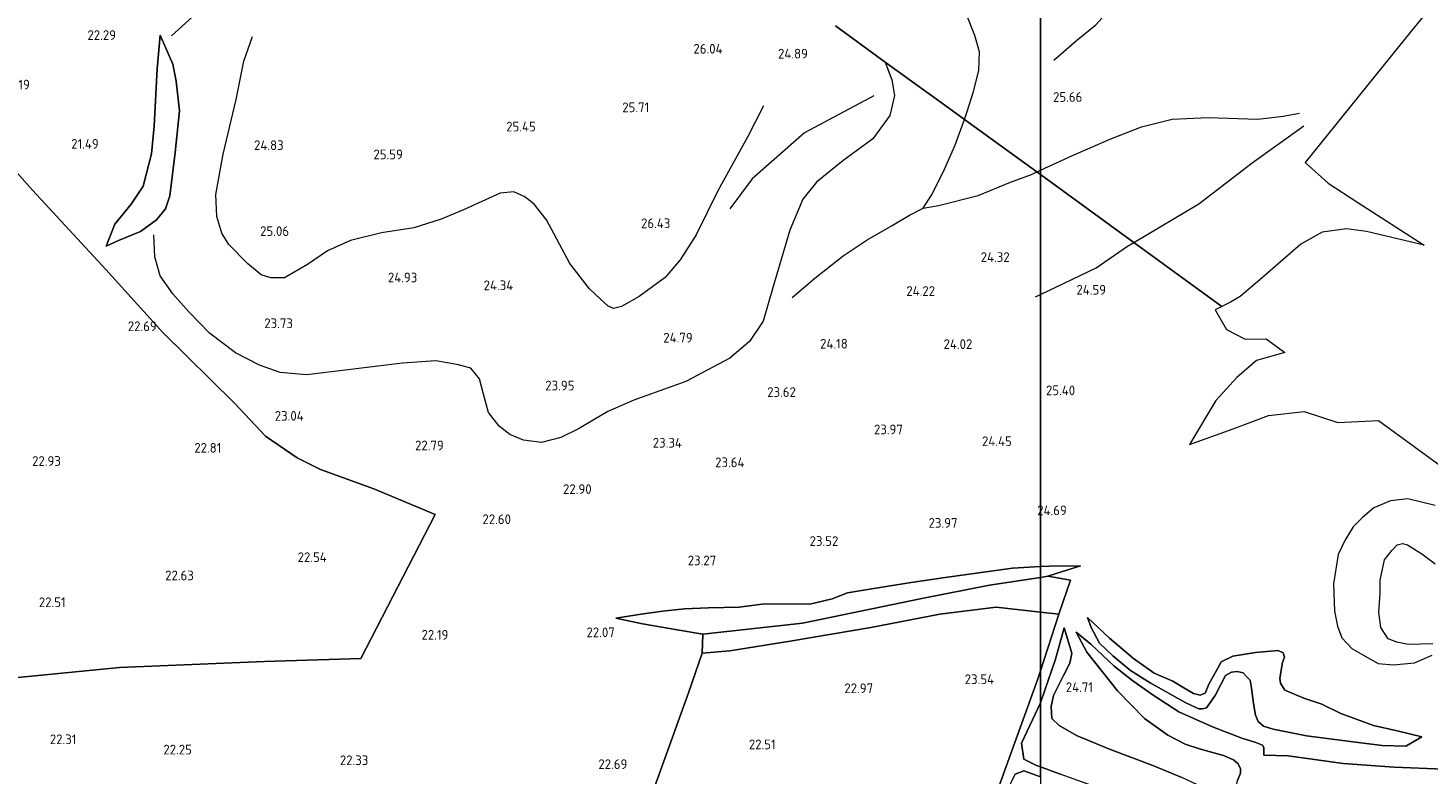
# Model space of a CAD drawing. Extents: x 196936 to 200438, y 361224 to 364196.
# Tile 267 of 276: x 199813 to 200072, y 363014 to 363152. Entities that reach past the tile are written whole.
import ezdxf
from ezdxf.enums import TextEntityAlignment as Align

# ---------------------------------------------------------------- set-up
doc = ezdxf.new("R2010")
doc.units = 0
for name, color, linetype, lineweight in [('B-ME-GR-BOS-GV', 40, 'Continuous', 13), ('B-ME-GR-BOUWLAND_AKKERBOUW-GV', 80, 'Continuous', 13), ('B-ME-GR-GRAS-GV', 60, 'Continuous', 13), ('B-ME-GW-TALUD_KRUIN-G', 90, 'Continuous', 18), ('B-ME-GW-TALUD_TEEN-G', 90, 'Continuous', 18), ('B-ME-IE-TERREINAFSCHEIDING_KUNSTMATIG_HEKWERK-G', 20, 'IE-TERREINAFSCHEIDING-KUNSTMATIG', 18), ('B-ME-OG-BREUKLIJN-G', 7, 'Continuous', 18), ('B-ME-OG-HOOGTELIJN-G', 7, 'Continuous', 18), ('B-ME-OG-HOOGTEPUNT-S', 7, 'Continuous', 25)]:
    doc.layers.add(name, color=color, linetype=linetype, lineweight=lineweight)
doc.styles.add('NLCS-ISO-ANNOTATIVE-T18', font='NLCS-ISO.ttf', dxfattribs={"height": 1.8})
doc.linetypes.add('IE-TERREINAFSCHEIDING-KUNSTMATIG', pattern='A,4,[82,NLCS.SHX,S=0.75,R=90,X=0,Y=0],4,-2', length=10)

# ---------------------------------------------------------------- blocks, each defined once
blk = doc.blocks.new('SAL-HOOGTELABEL-SO')
at = {"color": 0, "linetype": 'ByBlock', "lineweight": -2, "style": 'NLCS-ISO-ANNOTATIVE-T18'}
blk.add_attdef('HOOGTE', text='', height=1.8, dxfattribs=at).set_placement((2.79, 0), align=Align.RIGHT)

msp = doc.modelspace()

# ---------------------------------------------------------------- linework, layer by layer
at = {"layer": 'B-ME-GR-BOS-GV'}
for points in [[(200000, 363343.7681, 23.6284), (200000, 363125.0192, 25.8707), (199985.929, 363135.244, 27.535), (199981.626, 363138.367, 27.163), (199976.825, 363141.852, 25.766), (199971.306, 363145.858, 25.423), (199962.086, 363152.572, 25.091)], [(200086.189, 363173.254, 23.503), (200067.596, 363150.268, 23.63), (200049.003, 363127.283, 23.758), (200053.231, 363123.438, 23.879), (200058.764, 363119.878, 24.245), (200071.016, 363111.969, 24.567), (200060.367, 363114.516, 24.643), (200056.66, 363115.014, 24.433), (200052.175, 363114.369, 24.178), (200048.182, 363112.178, 24.343), (200040.612, 363105.523, 24.718), (200036.972, 363102.44, 25.168), (200035.189, 363101.421, 25.048), (200033.55, 363100.617, 25.237), (200017.271, 363112.469, 23.828), (200000, 363125.0192, 25.8707), (200000, 363343.7681, 23.6284)], [(199962.086, 363152.572, 25.091), (199971.306, 363145.858, 25.423), (199976.825, 363141.852, 25.766), (199981.626, 363138.367, 27.163), (199985.929, 363135.244, 27.535), (200000, 363125.0192, 25.8707), (200000, 363052.4664, 24.5318), (199994.842, 363052.148, 24.395), (199982.365, 363050.428, 24.365), (199976.059, 363049.502, 24.358), (199969.915, 363048.533, 24.328), (199964.279, 363047.62, 24.23), (199961.492, 363046.519, 23.758), (199957.321, 363045.541, 23.54), (199953.308, 363045.572, 23.18), (199948.544, 363045.532, 23.278), (199944.287, 363044.966, 23.36), (199938.598, 363044.829, 23.383), (199934.124, 363044.655, 23.36), (199930.09, 363044.235, 22.835), (199926.121, 363043.691, 22.303), (199921.421, 363042.945, 21.898), (199926.392, 363041.861, 22.252), (199933.181, 363040.714, 22.413), (199937.53, 363039.984, 22.37), (199937.406, 363036.427, 22.49), (199934.907, 363029.1, 22.505), (199927.226, 363007.875, 22.34)], [(199810.784, 363031.919, 22.243), (199829.62, 363033.79, 22.273), (199856.415, 363034.871, 22.213), (199874.256, 363035.427, 22.351), (199888.013, 363062.134, 22.411), (199876.667, 363066.88, 22.651), (199866.762, 363070.416, 22.861), (199862.481, 363072.622, 22.936), (199856.628, 363076.603, 23.011), (199850.884, 363082.703, 23.023), (199837.582, 363095.792, 22.843), (199827.049, 363107.471, 22.273), (199813.504, 363122.135, 22.033), (199796.987, 363140.685, 22.483)], [(200026.197, 363013.445, 26.45), (200020.839, 363015.666, 26.135), (200012.806, 363018.683, 25.565), (200006.68, 363021.233, 25.22), (200003.493, 363023.026, 25.085), (200002.126, 363024.338, 24.815), (200002.001, 363026.603, 24.335), (200002.405, 363028.636, 24.155), (200004.255, 363032.325, 24.455), (200005.433, 363034.566, 24.665), (200005.813, 363036.461, 24.575), (200004.399, 363041.125, 24.392), (200002.789, 363035.314, 24.123), (200000.094, 363027.457, 23.726), (200000, 363027.257, 23.7212), (200000, 363033.1466, 23.9026), (200003.387, 363043.634, 24.5), (200005.597, 363049.931, 24.665), (200001.407, 363050.674, 24.365), (200007.443, 363052.615, 24.532), (200001.63, 363052.567, 24.575), (200000, 363052.4664, 24.5318), (200000, 363125.0192, 25.8707), (200017.271, 363112.469, 23.828), (200033.55, 363100.617, 25.237), (200032.338, 363100.023, 25.378), (200034.412, 363096.381, 25.314), (200037.887, 363094.556, 25.464), (200041.794, 363094.601, 25.744), (200045.218, 363092.11, 25.911), (200040.023, 363090.613, 25.718), (200036.337, 363087.498, 25.589), (200032.486, 363083.215, 25.288), (200027.565, 363075.086, 24.901), (200035.675, 363077.989, 25.052), (200042.225, 363080.445, 25.095), (200048.839, 363081.176, 25.181), (200055.043, 363079.116, 25.417), (200062.557, 363079.496, 25.589), (200075.747, 363069.9, 25.529)], [(200073.047, 363063.781, 25.565), (200068.019, 363065.032, 25.655), (200064.803, 363064.614, 25.625), (200061.714, 363063.316, 25.67), (200059.592, 363061.53, 25.685), (200057.911, 363059.807, 25.775), (200056.343, 363057.292, 25.805), (200055.102, 363054.69, 25.865), (200054.266, 363049.273, 25.91), (200054.409, 363044.222, 25.97), (200054.991, 363041.434, 25.58), (200055.797, 363039.261, 25.355), (200057.646, 363037.328, 25.295), (200060.538, 363035.635, 25.31), (200062.537, 363034.531, 24.95), (200065.264, 363034.295, 24.53), (200069.209, 363034.639, 24.11), (200072.499, 363036.1, 23.96)], [(200072.62, 363038.184, 23.78), (200068.077, 363038.022, 23.69), (200065.944, 363038.499, 23.675), (200064.372, 363039.108, 23.69), (200062.971, 363041.221, 23.675), (200062.628, 363044.035, 23.735), (200062.89, 363047.568, 24.035), (200062.876, 363049.985, 23.99), (200063.686, 363053.737, 23.915), (200065.032, 363055.467, 23.975), (200065.998, 363056.467, 23.96), (200067.034, 363056.716, 23.915), (200067.963, 363056.501, 23.9), (200070.598, 363054.802, 23.84), (200073.072, 363052.988, 23.795)], [(200003.855, 363013.99, 24.05), (200000, 363015.385, 23.7358), (200000, 363027.257, 23.7212), (200000.094, 363027.457, 23.726), (200002.789, 363035.314, 24.123), (200004.399, 363041.125, 24.392), (200005.813, 363036.461, 24.575), (200005.433, 363034.566, 24.665), (200004.255, 363032.325, 24.455), (200002.405, 363028.636, 24.155), (200002.001, 363026.603, 24.335), (200002.126, 363024.338, 24.815), (200003.493, 363023.026, 25.085), (200006.68, 363021.233, 25.22), (200012.806, 363018.683, 25.565), (200020.839, 363015.666, 26.135), (200026.197, 363013.445, 26.45)], [(200036.496, 363012.882, 26.09), (200037.007, 363014.215, 26.045), (200037.061, 363015.029, 25.985), (200036.599, 363015.988, 25.985), (200035.728, 363016.705, 25.955), (200033.903, 363017.499, 25.955), (200029.646, 363018.679, 25.85), (200026.769, 363019.624, 25.775), (200023.608, 363021.242, 25.595), (200019.28, 363024.338, 25.505), (200014.278, 363029.479, 25.235), (200008.566, 363036.616, 24.785), (200006.647, 363040.351, 24.44), (200009.363, 363038.127, 24.41), (200013.665, 363034.043, 24.695), (200017.125, 363031.351, 24.815), (200021.049, 363028.552, 24.8), (200025.627, 363025.584, 24.875), (200031.88, 363022.785, 24.755), (200037.262, 363020.703, 24.68), (200039.85, 363019.892, 24.77), (200041.132, 363019.418, 24.74), (200041.374, 363019.008, 24.875), (200041.327, 363017.567, 24.785), (200045.874, 363017.417, 24.71), (200056.031, 363016.025, 24.305), (200065.454, 363015.327, 24.005), (200074.686, 363015.002, 23.72)], [(200074.686, 363015.002, 23.72), (200065.454, 363015.327, 24.005), (200056.031, 363016.025, 24.305), (200045.874, 363017.417, 24.71), (200041.327, 363017.567, 24.785), (200041.374, 363019.008, 24.875), (200041.132, 363019.418, 24.74), (200039.85, 363019.892, 24.77), (200037.262, 363020.703, 24.68), (200031.88, 363022.785, 24.755), (200025.627, 363025.584, 24.875), (200021.049, 363028.552, 24.8), (200017.125, 363031.351, 24.815), (200013.665, 363034.043, 24.695), (200009.363, 363038.127, 24.41), (200006.647, 363040.351, 24.44), (200008.566, 363036.616, 24.785), (200014.278, 363029.479, 25.235), (200019.28, 363024.338, 25.505), (200023.608, 363021.242, 25.595), (200026.769, 363019.624, 25.775), (200029.646, 363018.679, 25.85), (200033.903, 363017.499, 25.955), (200035.728, 363016.705, 25.955), (200036.599, 363015.988, 25.985), (200037.061, 363015.029, 25.985), (200037.007, 363014.215, 26.045), (200036.496, 363012.882, 26.09)], [(199991.6, 363009.662, 23.69), (199999.475, 363031.521, 23.81), (200000, 363033.1466, 23.9026), (200000, 363027.257, 23.7212), (199996.501, 363019.811, 23.543), (199996.925, 363016.819, 23.435), (199999.254, 363015.655, 23.675), (200000, 363015.385, 23.7358), (200000, 363013.5829, 23.8577), (199996.938, 363014.67, 23.623), (199995.354, 363014.075, 23.602)], [(200000, 363013.5829, 23.8577), (200000, 363015.385, 23.7358), (200003.855, 363013.99, 24.05)]]:
    msp.add_polyline3d(points, dxfattribs=at)
for points in [[(199829.407, 363112.806, 22.543), (199827.102, 363111.779, 22.168), (199828.71, 363115.878, 21.838), (199831.775, 363119.53, 21.838), (199833.993, 363122.872, 21.853), (199835.53, 363128.886, 21.943), (199836, 363133.975, 22.093), (199836.56, 363144.586, 22.363), (199837.118, 363150.852, 22.483), (199839.468, 363145.482, 22.918), (199840.091, 363142.308, 23.128), (199840.714, 363136.806, 23.428), (199839.884, 363129.109, 23.098), (199838.883, 363121.073, 23.098), (199838.133, 363118.673, 23.143), (199836.427, 363116.663, 23.053), (199833.496, 363114.465, 22.933)], [(199836.56, 363144.586, 22.363), (199836, 363133.975, 22.093), (199835.53, 363128.886, 21.943), (199833.993, 363122.872, 21.853), (199831.775, 363119.53, 21.838), (199828.71, 363115.878, 21.838), (199827.102, 363111.779, 22.168), (199829.407, 363112.806, 22.543), (199833.496, 363114.465, 22.933), (199836.427, 363116.663, 23.053), (199838.133, 363118.673, 23.143), (199838.883, 363121.073, 23.098), (199839.884, 363129.109, 23.098), (199840.714, 363136.806, 23.428), (199840.091, 363142.308, 23.128), (199839.468, 363145.482, 22.918), (199837.118, 363150.852, 22.483)], [(199978.075, 363046.587, 23.435), (199955.989, 363041.976, 22.925), (199937.53, 363039.984, 22.37), (199933.181, 363040.714, 22.413), (199926.392, 363041.861, 22.252), (199921.421, 363042.945, 21.898), (199926.121, 363043.691, 22.303), (199930.09, 363044.235, 22.835), (199934.124, 363044.655, 23.36), (199938.598, 363044.829, 23.383), (199944.287, 363044.966, 23.36), (199948.544, 363045.532, 23.278), (199953.308, 363045.572, 23.18), (199957.321, 363045.541, 23.54), (199961.492, 363046.519, 23.758), (199964.279, 363047.62, 24.23), (199969.915, 363048.533, 24.328), (199976.059, 363049.502, 24.358), (199982.365, 363050.428, 24.365), (199994.842, 363052.148, 24.395), (200000, 363052.4664, 24.5318), (200000, 363050.4631, 24.3084), (199990.594, 363049.053, 23.93)], [(200001.407, 363050.674, 24.365), (200000, 363050.4631, 24.3084), (200000, 363052.4664, 24.5318), (200001.63, 363052.567, 24.575), (200007.443, 363052.615, 24.532)], [(200028.332, 363028.957, 25.67), (200029.587, 363028.657, 25.685), (200030.472, 363029.018, 25.595), (200031.155, 363030.69, 25.565), (200032.874, 363033.777, 25.715), (200033.476, 363034.81, 25.76), (200035.593, 363035.897, 25.835), (200039.83, 363036.595, 26), (200043.983, 363036.966, 26.105), (200044.952, 363036.488, 26.075), (200045.161, 363035.714, 25.88), (200044.821, 363034.721, 25.94), (200044.327, 363031.823, 26.27), (200044.425, 363030.898, 26.24), (200045.253, 363029.592, 26.15), (200048.75, 363028.116, 25.91), (200052.055, 363027.012, 25.64), (200055.592, 363025.273, 25.595), (200061.664, 363023.073, 25.145), (200066.032, 363022.044, 24.23), (200070.589, 363020.955, 23.735), (200067.628, 363019.244, 23.72), (200063.269, 363019.335, 23.84), (200058.292, 363019.956, 23.93), (200049.239, 363021.159, 24.2), (200043.053, 363022.356, 24.425), (200041.306, 363022.938, 24.59), (200040.32, 363023.817, 24.65), (200039.781, 363024.988, 24.725), (200039.408, 363027.125, 24.59), (200039.064, 363029.938, 24.515), (200038.835, 363031.425, 24.545), (200038.087, 363032.206, 24.56), (200037.505, 363032.788, 24.635), (200036.438, 363033.027, 24.725), (200035.338, 363032.902, 24.755), (200034.268, 363032.289, 24.86), (200032.33, 363028.587, 24.965), (200030.752, 363026.329, 25.01), (200029.978, 363026.12, 24.92), (200029.301, 363026.15, 24.845), (200026.935, 363027.264, 24.785), (200020.322, 363030.948, 24.77), (200016.653, 363033.249, 24.71), (200013.419, 363035.931, 24.575), (200010.951, 363038.282, 24.515), (200009.379, 363041.22, 24.44), (200008.696, 363043.041, 24.47), (200012.819, 363039.242, 24.875), (200017.255, 363035.447, 25.265), (200021.028, 363032.758, 25.46), (200024.488, 363031.231, 25.475), (200026.555, 363030.027, 25.535)], [(200044.327, 363031.823, 26.27), (200044.821, 363034.721, 25.94), (200045.161, 363035.714, 25.88), (200044.952, 363036.488, 26.075), (200043.983, 363036.966, 26.105), (200039.83, 363036.595, 26), (200035.593, 363035.897, 25.835), (200033.476, 363034.81, 25.76), (200032.874, 363033.777, 25.715), (200031.155, 363030.69, 25.565), (200030.472, 363029.018, 25.595), (200029.587, 363028.657, 25.685), (200028.332, 363028.957, 25.67), (200026.555, 363030.027, 25.535), (200024.488, 363031.231, 25.475), (200021.028, 363032.758, 25.46), (200017.255, 363035.447, 25.265), (200012.819, 363039.242, 24.875), (200008.696, 363043.041, 24.47), (200009.379, 363041.22, 24.44), (200010.951, 363038.282, 24.515), (200013.419, 363035.931, 24.575), (200016.653, 363033.249, 24.71), (200020.322, 363030.948, 24.77), (200026.935, 363027.264, 24.785), (200029.301, 363026.15, 24.845), (200029.978, 363026.12, 24.92), (200030.752, 363026.329, 25.01), (200032.33, 363028.587, 24.965), (200034.268, 363032.289, 24.86), (200035.338, 363032.902, 24.755), (200036.438, 363033.027, 24.725), (200037.505, 363032.788, 24.635), (200038.087, 363032.206, 24.56), (200038.835, 363031.425, 24.545), (200039.064, 363029.938, 24.515), (200039.408, 363027.125, 24.59), (200039.781, 363024.988, 24.725), (200040.32, 363023.817, 24.65), (200041.306, 363022.938, 24.59), (200043.053, 363022.356, 24.425), (200049.239, 363021.159, 24.2), (200058.292, 363019.956, 23.93), (200063.269, 363019.335, 23.84), (200067.628, 363019.244, 23.72), (200070.589, 363020.955, 23.735), (200066.032, 363022.044, 24.23), (200061.664, 363023.073, 25.145), (200055.592, 363025.273, 25.595), (200052.055, 363027.012, 25.64), (200048.75, 363028.116, 25.91), (200045.253, 363029.592, 26.15), (200044.425, 363030.898, 26.24)], [(200000, 363027.257, 23.7212), (200000, 363015.385, 23.7358), (199999.254, 363015.655, 23.675), (199996.925, 363016.819, 23.435), (199996.501, 363019.811, 23.543)], [(200000, 363013.5829, 23.8577), (200000, 363009.6645, 24.7849), (199998.562, 363010.264, 24.62), (199996.839, 363009.819, 24.62), (199995.516, 363008.227, 24.395), (199993.525, 363003.71, 24.71), (199990.406, 362996.915, 25.175), (199987.695, 362990.675, 25.775), (199983.749, 362981.692, 25.955), (199980.92, 362972.434, 25.625), (199979.092, 362969.204, 24.849), (199978.501, 362971.968, 24.451), (199980.141, 362978.778, 24.225), (199985.205, 362991.826, 24.032), (199992.236, 363007.646, 23.698), (199995.354, 363014.075, 23.602), (199996.938, 363014.67, 23.623)]]:
    msp.add_polyline3d(points, close=True, dxfattribs=at)
at = {"layer": 'B-ME-GR-BOUWLAND_AKKERBOUW-GV'}
msp.add_polyline3d([(199829.62, 363033.79, 22.273), (199810.784, 363031.919, 22.243), (199804.423, 363037.746, 22.513), (199803.645, 363040.18, 22.753), (199779.743, 363064.302, 22.857), (199784.841, 363068.634, 22.993), (199771.685, 363087.747, 22.438), (199756.807, 363107.58, 22.693), (199779.177, 363125.178, 22.873), (199796.987, 363140.685, 22.483), (199813.504, 363122.135, 22.033), (199827.049, 363107.471, 22.273), (199837.582, 363095.792, 22.843), (199850.884, 363082.703, 23.023), (199856.628, 363076.603, 23.011), (199862.481, 363072.622, 22.936), (199866.762, 363070.416, 22.861), (199876.667, 363066.88, 22.651), (199888.013, 363062.134, 22.411), (199874.256, 363035.427, 22.351), (199856.415, 363034.871, 22.213)], close=True, dxfattribs=at)
at = {"layer": 'B-ME-GR-GRAS-GV'}
for points in [[(200000, 363050.4631, 24.3084), (200000, 363044.0243, 24.3769), (199991.828, 363044.966, 24.08), (199981.369, 363043.669, 23.623), (199968.606, 363041.188, 23.27), (199954.09, 363038.75, 22.94), (199942.535, 363036.859, 22.693), (199937.406, 363036.427, 22.49), (199937.53, 363039.984, 22.37), (199955.989, 363041.976, 22.925), (199978.075, 363046.587, 23.435), (199990.594, 363049.053, 23.93)], [(200005.597, 363049.931, 24.665), (200003.387, 363043.634, 24.5), (200000, 363044.0243, 24.3769), (200000, 363050.4631, 24.3084), (200001.407, 363050.674, 24.365)], [(199983.404, 362990.328, 23.975), (199975.208, 362970.994, 24.26), (199945.85, 362978.699, 23.075), (199919.545, 362986.65, 22.175), (199927.226, 363007.875, 22.34), (199934.907, 363029.1, 22.505), (199937.406, 363036.427, 22.49), (199942.535, 363036.859, 22.693), (199954.09, 363038.75, 22.94), (199968.606, 363041.188, 23.27), (199981.369, 363043.669, 23.623), (199991.828, 363044.966, 24.08), (200000, 363044.0243, 24.3769), (200000, 363033.1466, 23.9026), (199999.475, 363031.521, 23.81), (199991.6, 363009.662, 23.69)], [(200003.387, 363043.634, 24.5), (200000, 363033.1466, 23.9026), (200000, 363044.0243, 24.3769)]]:
    msp.add_polyline3d(points, close=True, dxfattribs=at)
at = {"layer": 'B-ME-GW-TALUD_KRUIN-G'}
for points in [[(199827.102, 363111.779, 22.168), (199829.407, 363112.806, 22.543), (199833.496, 363114.465, 22.933), (199836.427, 363116.663, 23.053), (199838.133, 363118.673, 23.143), (199838.883, 363121.073, 23.098), (199839.884, 363129.109, 23.098), (199840.714, 363136.806, 23.428), (199840.091, 363142.308, 23.128), (199839.468, 363145.482, 22.918), (199837.118, 363150.852, 22.483)], [(200000, 363052.4664, 24.5318), (199994.842, 363052.148, 24.395), (199982.365, 363050.428, 24.365), (199976.059, 363049.502, 24.358), (199969.915, 363048.533, 24.328), (199964.279, 363047.62, 24.23), (199961.492, 363046.519, 23.758), (199957.321, 363045.541, 23.54), (199953.308, 363045.572, 23.18), (199948.544, 363045.532, 23.278), (199944.287, 363044.966, 23.36), (199938.598, 363044.829, 23.383), (199934.124, 363044.655, 23.36), (199930.09, 363044.235, 22.835), (199926.121, 363043.691, 22.303), (199921.421, 363042.945, 21.898)], [(200001.63, 363052.567, 24.575), (200000, 363052.4664, 24.5318)], [(200001.63, 363052.567, 24.575), (200007.443, 363052.615, 24.532)], [(200070.589, 363020.955, 23.735), (200066.032, 363022.044, 24.23), (200061.664, 363023.073, 25.145), (200055.592, 363025.273, 25.595), (200052.055, 363027.012, 25.64), (200048.75, 363028.116, 25.91), (200045.253, 363029.592, 26.15), (200044.425, 363030.898, 26.24), (200044.327, 363031.823, 26.27), (200044.821, 363034.721, 25.94), (200045.161, 363035.714, 25.88), (200044.952, 363036.488, 26.075), (200043.983, 363036.966, 26.105), (200039.83, 363036.595, 26), (200035.593, 363035.897, 25.835), (200033.476, 363034.81, 25.76), (200032.874, 363033.777, 25.715), (200031.155, 363030.69, 25.565), (200030.472, 363029.018, 25.595), (200029.587, 363028.657, 25.685), (200028.332, 363028.957, 25.67), (200026.555, 363030.027, 25.535), (200024.488, 363031.231, 25.475), (200021.028, 363032.758, 25.46), (200017.255, 363035.447, 25.265), (200012.819, 363039.242, 24.875), (200008.696, 363043.041, 24.47)], [(200004.399, 363041.125, 24.392), (200005.813, 363036.461, 24.575)], [(200036.18, 363008.534, 26.105), (200036.055, 363010.798, 26.165), (200036.496, 363012.882, 26.09), (200037.007, 363014.215, 26.045), (200037.061, 363015.029, 25.985), (200036.599, 363015.988, 25.985), (200035.728, 363016.705, 25.955), (200033.903, 363017.499, 25.955), (200029.646, 363018.679, 25.85), (200026.769, 363019.624, 25.775), (200023.608, 363021.242, 25.595), (200019.28, 363024.338, 25.505), (200014.278, 363029.479, 25.235), (200008.566, 363036.616, 24.785), (200006.647, 363040.351, 24.44)], [(200033.051, 363010.174, 26.335), (200032.087, 363010.68, 26.405), (200026.197, 363013.445, 26.45), (200020.839, 363015.666, 26.135), (200012.806, 363018.683, 25.565), (200006.68, 363021.233, 25.22), (200003.493, 363023.026, 25.085), (200002.126, 363024.338, 24.815), (200002.001, 363026.603, 24.335), (200002.405, 363028.636, 24.155), (200004.255, 363032.325, 24.455), (200005.433, 363034.566, 24.665), (200005.813, 363036.461, 24.575)]]:
    msp.add_polyline3d(points, dxfattribs=at)
at = {"layer": 'B-ME-GW-TALUD_TEEN-G'}
for points in [[(199837.118, 363150.852, 22.483), (199836.56, 363144.586, 22.363), (199836, 363133.975, 22.093), (199835.53, 363128.886, 21.943), (199833.993, 363122.872, 21.853), (199831.775, 363119.53, 21.838), (199828.71, 363115.878, 21.838), (199827.102, 363111.779, 22.168)], [(200007.443, 363052.615, 24.532), (200001.407, 363050.674, 24.365)], [(200000, 363050.4631, 24.3084), (199990.594, 363049.053, 23.93), (199978.075, 363046.587, 23.435), (199955.989, 363041.976, 22.925), (199937.53, 363039.984, 22.37)], [(200001.407, 363050.674, 24.365), (200000, 363050.4631, 24.3084)], [(199937.53, 363039.984, 22.37), (199933.181, 363040.714, 22.413), (199926.392, 363041.861, 22.252), (199921.421, 363042.945, 21.898)], [(200008.696, 363043.041, 24.47), (200009.379, 363041.22, 24.44), (200010.951, 363038.282, 24.515), (200013.419, 363035.931, 24.575), (200016.653, 363033.249, 24.71), (200020.322, 363030.948, 24.77), (200026.935, 363027.264, 24.785), (200029.301, 363026.15, 24.845), (200029.978, 363026.12, 24.92), (200030.752, 363026.329, 25.01), (200032.33, 363028.587, 24.965), (200034.268, 363032.289, 24.86), (200035.338, 363032.902, 24.755), (200036.438, 363033.027, 24.725), (200037.505, 363032.788, 24.635), (200038.087, 363032.206, 24.56), (200038.835, 363031.425, 24.545), (200039.064, 363029.938, 24.515), (200039.408, 363027.125, 24.59), (200039.781, 363024.988, 24.725), (200040.32, 363023.817, 24.65), (200041.306, 363022.938, 24.59), (200043.053, 363022.356, 24.425), (200049.239, 363021.159, 24.2), (200058.292, 363019.956, 23.93), (200063.269, 363019.335, 23.84), (200067.628, 363019.244, 23.72), (200070.589, 363020.955, 23.735)], [(200000, 363027.257, 23.7212), (200000.094, 363027.457, 23.726), (200002.789, 363035.314, 24.123), (200004.399, 363041.125, 24.392)], [(200006.647, 363040.351, 24.44), (200009.363, 363038.127, 24.41), (200013.665, 363034.043, 24.695), (200017.125, 363031.351, 24.815), (200021.049, 363028.552, 24.8), (200025.627, 363025.584, 24.875), (200031.88, 363022.785, 24.755), (200037.262, 363020.703, 24.68), (200039.85, 363019.892, 24.77), (200041.132, 363019.418, 24.74), (200041.374, 363019.008, 24.875), (200041.327, 363017.567, 24.785)], [(199996.925, 363016.819, 23.435), (199996.501, 363019.811, 23.543), (200000, 363027.257, 23.7212)], [(200000, 363015.385, 23.7358), (199999.254, 363015.655, 23.675), (199996.925, 363016.819, 23.435)], [(199979.092, 362969.204, 24.849), (199978.501, 362971.968, 24.451), (199980.141, 362978.778, 24.225), (199985.205, 362991.826, 24.032), (199992.236, 363007.646, 23.698), (199995.354, 363014.075, 23.602), (199996.938, 363014.67, 23.623), (200000, 363013.5829, 23.8577)], [(200015.971, 363009.765, 24.995), (200009.31, 363012.009, 24.485), (200003.855, 363013.99, 24.05), (200000, 363015.385, 23.7358)]]:
    msp.add_polyline3d(points, dxfattribs=at)
at = {"layer": 'B-ME-IE-TERREINAFSCHEIDING_KUNSTMATIG_HEKWERK-G'}
for points in [[(200000, 363044.0243, 24.3769), (199991.828, 363044.966, 24.08), (199981.369, 363043.669, 23.623), (199968.606, 363041.188, 23.27), (199954.09, 363038.75, 22.94), (199942.535, 363036.859, 22.693), (199937.406, 363036.427, 22.49)], [(200003.387, 363043.634, 24.5), (200000, 363044.0243, 24.3769)]]:
    msp.add_polyline3d(points, dxfattribs=at)
at = {"layer": 'B-ME-OG-BREUKLIJN-G'}
for points in [[(199971.306, 363145.858, 25.423), (199972.532, 363142.554, 25.393), (199972.976, 363139.666, 25.273), (199972.116, 363135.951, 25.243), (199968.97, 363131.659, 25.213), (199963.468, 363127.542, 24.823), (199958.565, 363123.608, 24.178), (199956.045, 363120.487, 23.938), (199953.616, 363114.739, 23.728), (199950.455, 363103.861, 23.473), (199948.729, 363097.908, 23.218), (199946.179, 363094.111, 22.918), (199942.532, 363091.041, 22.993), (199934.415, 363086.746, 23.053), (199924.787, 363083.247, 22.888), (199919.952, 363081.204, 22.888), (199914.541, 363077.952, 22.933), (199911.29, 363076.376, 23.068), (199907.669, 363075.46, 23.053), (199904.334, 363075.887, 23.083), (199901.843, 363076.937, 23.113), (199899.861, 363078.467, 23.128), (199897.905, 363080.988, 23.083), (199896.979, 363084.383, 23.113), (199896.184, 363087.217, 23.083), (199894.585, 363089.165, 23.113), (199892.337, 363089.804, 23.128), (199888.147, 363090.547, 23.173), (199881.942, 363090.129, 23.263), (199870.863, 363088.781, 23.383), (199864.223, 363087.982, 23.233), (199859.323, 363088.392, 23.173), (199855.527, 363089.777, 23.233), (199851.057, 363092.045, 23.248), (199846.247, 363095.648, 23.218), (199842.41, 363099.626, 23.128), (199839.431, 363102.974, 23.083), (199837.129, 363106.292, 23.128), (199836.139, 363109.812, 23.173), (199835.956, 363113.904, 23.113)], [(200000, 363102.8042, 24.3131), (200010.354, 363107.764, 23.968), (200016.104, 363111.778, 23.818), (200017.271, 363112.469, 23.828), (200029.339, 363119.608, 23.938), (200039.194, 363127.221, 23.938), (200048.763, 363134.077, 23.987)], [(199999.102, 363102.374, 24.343), (200000, 363102.8042, 24.3131)]]:
    msp.add_polyline3d(points, dxfattribs=at)
at = {"layer": 'B-ME-OG-HOOGTELIJN-G'}
for points in [[(199895.511, 363201.025, 24.683), (199895.493, 363200.958, 24.68), (199892.534, 363195.325, 24.5), (199887.655, 363187.442, 23.945), (199884.481, 363183.619, 24.125), (199881.355, 363180.386, 24.08), (199875.931, 363176.912, 23.99), (199869.616, 363172.772, 24.02), (199864.266, 363169.712, 23.93), (199857.033, 363166.023, 23.855), (199852.475, 363163.392, 23.645), (199849.576, 363160.461, 23.555), (199843.79, 363154.826, 23.15), (199839.22, 363150.712, 22.67)], [(200002.518, 363146.217, 25.97), (200006.66, 363149.865, 26.21), (200010.288, 363152.722, 26.435), (200012.522, 363155.287, 26.39), (200013.463, 363156.859, 26.495), (200013.838, 363158.304, 26.51), (200014.251, 363160.114, 26.525), (200013.82, 363163.418, 26.405), (200011.551, 363169.824, 26.255), (200009.574, 363174.207, 25.805), (200007.282, 363178.903, 25.07)], [(199985.929, 363135.244, 27.535), (199986.47, 363136.726, 27.65), (199987.597, 363140.433, 27.5), (199988.611, 363144.304, 27.05), (199988.745, 363147.735, 26.51), (199987.9, 363150.8, 26.105), (199986.313, 363154.655, 25.61), (199983.681, 363159.528, 25.28)], [(199948.733, 363137.724, 25.213), (199945.89, 363132.046, 26.053), (199940.315, 363122.006, 26.323), (199936.285, 363113.861, 26.923), (199933.368, 363109.246, 27.328), (199930.562, 363105.948, 27.238), (199925.767, 363102.477, 27.058), (199922.469, 363100.626, 26.653), (199921.008, 363100.222, 26.458), (199920.002, 363100.649, 26.008), (199918.535, 363102.035, 25.948), (199916.549, 363103.879, 26.158), (199912.917, 363108.56, 26.188), (199908.584, 363116.626, 25.918), (199906.298, 363119.543, 25.723), (199904.605, 363120.939, 25.753), (199902.542, 363121.831, 25.813), (199900.028, 363121.578, 25.843), (199893.251, 363118.474, 25.948), (199889.125, 363116.764, 25.663), (199884.084, 363115.181, 25.408), (199878.047, 363114.251, 25.303), (199872.353, 363112.837, 25.213), (199868.079, 363110.924, 25.243), (199864.351, 363108.379, 25.273), (199860.121, 363105.892, 25.333), (199857.567, 363105.901, 25.288), (199855.82, 363106.483, 25.258), (199853.306, 363108.559, 25.168), (199849.849, 363112.102, 24.973), (199848.499, 363114.179, 24.853), (199847.576, 363117.261, 24.463), (199847.444, 363121.316, 24.178), (199848.803, 363128.781, 24.433), (199851.184, 363138.911, 24.643), (199852.596, 363146.026, 24.838), (199854.224, 363150.576, 24.658)], [(199969.166, 363139.574, 25.689), (199956.352, 363132.74, 25.714), (199946.644, 363124.248, 25.714), (199942.526, 363118.66, 26.189)], [(199954.091, 363102.262, 23.375), (199958.284, 363105.873, 24.35), (199963.481, 363109.988, 25.565), (199967.951, 363112.92, 26.66), (199972.547, 363115.601, 26.975), (199975.774, 363117.502, 27.11), (199978.323, 363118.812, 27.05), (199979.866, 363121.188, 26.96), (199982.035, 363125.45, 27.02), (199984.153, 363130.378, 27.155), (199985.929, 363135.244, 27.535)], [(200000, 363125.8168, 26.0668), (200005.955, 363128.58, 25.595), (200013.051, 363131.666, 25.61), (200018.702, 363133.871, 25.28), (200024.38, 363135.272, 25.145), (200031.064, 363135.606, 24.635), (200040.262, 363135.314, 24.44), (200044.898, 363135.847, 24.275), (200047.963, 363136.378, 24.05)], [(199978.323, 363118.812, 27.05), (199981.124, 363119.305, 26.93), (199988.485, 363121.173, 26.78), (199994.464, 363123.604, 26.6), (199998.382, 363125.066, 26.195), (199998.8734, 363125.294, 26.1561)], [(199998.8734, 363125.294, 26.1561), (200000, 363125.8168, 26.0668)]]:
    msp.add_polyline3d(points, dxfattribs=at)

# ---------------------------------------------------------------- block references
at = {"layer": 'B-ME-OG-HOOGTEPUNT-S'}
for p, values in [((199826.161, 363149.94, 22.288), {'HOOGTE': '22.29'}), ((199938.393, 363147.413, 26.039), {'HOOGTE': '26.04'}), ((199954.189, 363146.508, 24.889), {'HOOGTE': '24.89'}), ((199810.214, 363140.781, 22.185), {'HOOGTE': '22.19'}), ((200004.977, 363138.492, 25.655), {'HOOGTE': '25.66'}), ((199924.833, 363136.574, 25.705), {'HOOGTE': '25.71'}), ((199903.83, 363133.016, 25.445), {'HOOGTE': '25.45'}), ((199822.956, 363129.813, 21.485), {'HOOGTE': '21.49'}), ((199857.178, 363129.57, 24.83), {'HOOGTE': '24.83'}), ((199879.239, 363127.863, 25.585), {'HOOGTE': '25.59'}), ((199928.735, 363115.108, 26.428), {'HOOGTE': '26.43'}), ((199858.178, 363113.664, 25.06), {'HOOGTE': '25.06'}), ((199991.524, 363108.856, 24.317), {'HOOGTE': '24.32'}), ((199881.911, 363105.074, 24.928), {'HOOGTE': '24.93'}), ((199899.658, 363103.631, 24.335), {'HOOGTE': '24.34'}), ((199977.719, 363102.576, 24.217), {'HOOGTE': '24.22'}), ((200009.365, 363102.805, 24.59), {'HOOGTE': '24.59'}), ((199858.893, 363096.606, 23.727), {'HOOGTE': '23.73'}), ((199833.699, 363096.058, 22.685), {'HOOGTE': '22.69'}), ((199932.863, 363093.937, 24.785), {'HOOGTE': '24.79'}), ((199961.57, 363092.823, 24.178), {'HOOGTE': '24.18'}), ((199984.617, 363092.746, 24.023), {'HOOGTE': '24.02'}), ((199910.99, 363085.077, 23.952), {'HOOGTE': '23.95'}), ((199951.966, 363083.873, 23.615), {'HOOGTE': '23.62'}), ((200003.643, 363084.188, 25.399), {'HOOGTE': '25.40'}), ((199860.887, 363079.465, 23.038), {'HOOGTE': '23.04'}), ((199971.769, 363076.955, 23.967), {'HOOGTE': '23.97'}), ((199845.65, 363073.56, 22.814), {'HOOGTE': '22.81'}), ((199886.815, 363073.986, 22.785), {'HOOGTE': '22.79'}), ((199930.871, 363074.486, 23.335), {'HOOGTE': '23.34'}), ((199991.917, 363074.768, 24.448), {'HOOGTE': '24.45'}), ((199815.954, 363071.111, 22.925), {'HOOGTE': '22.93'}), ((199942.447, 363070.866, 23.638), {'HOOGTE': '23.64'}), ((199914.166, 363065.912, 22.904), {'HOOGTE': '22.90'}), ((199899.239, 363060.333, 22.604), {'HOOGTE': '22.60'}), ((200002.103, 363061.979, 24.692), {'HOOGTE': '24.69'}), ((199981.874, 363059.657, 23.967), {'HOOGTE': '23.97'}), ((199959.817, 363056.296, 23.517), {'HOOGTE': '23.52'}), ((199865.15, 363053.312, 22.535), {'HOOGTE': '22.54'}), ((199937.218, 363052.707, 23.267), {'HOOGTE': '23.27'}), ((199840.557, 363049.932, 22.625), {'HOOGTE': '22.63'}), ((199816.843, 363044.971, 22.513), {'HOOGTE': '22.51'}), ((199887.663, 363038.937, 22.185), {'HOOGTE': '22.19'}), ((199918.451, 363039.402, 22.07), {'HOOGTE': '22.07'}), ((199988.642, 363030.722, 23.542), {'HOOGTE': '23.54'}), ((200006.942, 363029.242, 24.712), {'HOOGTE': '24.71'}), ((199966.254, 363029.043, 22.967), {'HOOGTE': '22.97'}), ((199818.827, 363019.601, 22.31), {'HOOGTE': '22.31'}), ((199840.195, 363017.7, 22.246), {'HOOGTE': '22.25'}), ((199948.226, 363018.661, 22.512), {'HOOGTE': '22.51'}), ((199872.845, 363015.729, 22.332), {'HOOGTE': '22.33'}), ((199920.778, 363014.996, 22.692), {'HOOGTE': '22.69'})]:
    msp.add_blockref('SAL-HOOGTELABEL-SO', p, dxfattribs=at).add_auto_attribs(values)

doc.saveas('drawing.dxf')
